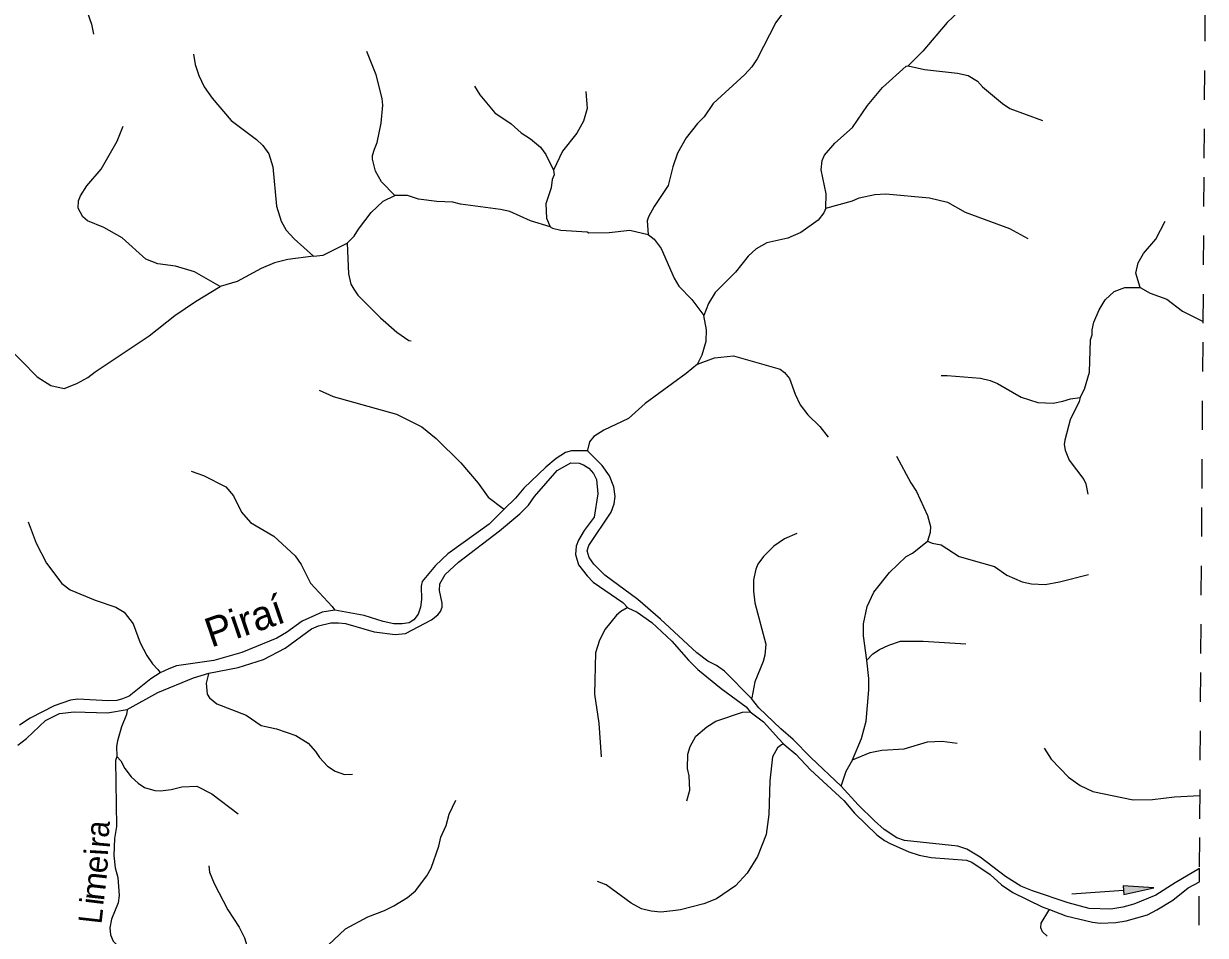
# Model space of a CAD drawing. Extents: x 577 to 602.9, y 7483.8 to 7511.6.
# Drawn here: x 598.702 to 602.746, y 7490.719 to 7493.838 of the extents above; entities that cross this region are included whole.
import ezdxf
from ezdxf.enums import TextEntityAlignment as Align

# ---------------------------------------------------------------- set-up
doc = ezdxf.new("R2010")
doc.units = 0
doc.header["$LTSCALE"] = 0.032
doc.linetypes.add('SHORT_DASHED', pattern=[2.7, 1.5, -1.2])
for name, color, linetype, lineweight in [('10', 7, 'Continuous', 25), ('2', 7, 'Continuous', 25), ('53', 7, 'SHORT_DASHED', 13), ('7', 7, 'Continuous', 25)]:
    doc.layers.add(name, color=color, linetype=linetype, lineweight=lineweight)
doc.layers.add('61', color=7, linetype='Continuous')

msp = doc.modelspace()

# ---------------------------------------------------------------- hatches: boundary and pattern name
at = {"layer": '10'}
msp.add_hatch(color=256, dxfattribs=at).paths.add_polyline_path([(602.5698, 7490.8814), (602.4646, 7490.8885), (602.4667, 7490.8591)])

# ---------------------------------------------------------------- linework, layer by layer
msp.add_line((602.2884, 7490.8609), (602.4656, 7490.8738), dxfattribs=at)
msp.add_lwpolyline([(602.5698, 7490.8814), (602.4646, 7490.8885), (602.4667, 7490.8591)], close=True, dxfattribs=at)
at = {"layer": '2'}
for points in [[(602.7256, 7490.9476), (602.6421, 7490.8991), (602.5757, 7490.8562), (602.5015, 7490.826), (602.4633, 7490.8152), (602.4224, 7490.8092), (602.3479, 7490.8105), (602.2758, 7490.83), (602.1544, 7490.8709), (602.1142, 7490.8877), (602.0615, 7490.9206), (601.975, 7490.9871), (601.9294, 7491.0139), (601.8986, 7491.024), (601.7165, 7491.0441), (601.6904, 7491.0528), (601.6468, 7491.0817), (601.6139, 7491.1105), (601.558, 7491.1655), (601.4994, 7491.2294), (601.3953, 7491.3279), (601.335, 7491.3897), (601.2934, 7491.4252), (601.2183, 7491.4977), (601.1931, 7491.5299), (601.1006, 7491.6231), (601.0731, 7491.6426), (601.043, 7491.6566), (601.0058, 7491.6855), (600.8814, 7491.8009), (600.8037, 7491.8681), (600.6912, 7491.9512), (600.6537, 7491.9887), (600.6369, 7492.0115), (600.6309, 7492.0344), (600.6356, 7492.0525), (600.713, 7492.1666), (600.723, 7492.1954), (600.7264, 7492.2209), (600.7217, 7492.2538), (600.7063, 7492.2907), (600.6821, 7492.3269), (600.6314, 7492.3767), (600.5768, 7492.3766), (600.556, 7492.3712), (600.5239, 7492.3504), (600.4886, 7492.3209), (600.4135, 7492.2485), (600.3847, 7492.2149), (600.3464, 7492.1768), (600.2954, 7492.126), (600.1536, 7492.0239), (600.1113, 7491.9843), (600.0654, 7491.9293), (600.062, 7491.9132), (600.0634, 7491.8683), (600.06, 7491.8421), (600.052, 7491.8179), (600.0379, 7491.7985), (600.0211, 7491.7884), (599.9977, 7491.7844), (599.9691, 7491.7844), (599.9329, 7491.7924), (599.8679, 7491.8139), (599.7667, 7491.8312), (599.7237, 7491.8246), (599.6556, 7491.7938), (599.6019, 7491.7549), (599.5684, 7491.7361)], [(598.6822, 7491.3694), (598.7123, 7491.3922), (598.7767, 7491.4546), (598.8253, 7491.4781), (598.8756, 7491.4841), (598.9896, 7491.4801), (599.0563, 7491.4915), (599.1613, 7491.5498), (599.2834, 7491.6001), (599.3354, 7491.6162), (599.436, 7491.636), (599.5225, 7491.6628), (599.5969, 7491.7017), (599.6871, 7491.7682), (599.7113, 7491.7776), (599.7529, 7491.7883), (599.7797, 7491.7883), (599.8032, 7491.7856), (599.9021, 7491.7575), (599.9738, 7491.7487), (600.0094, 7491.7514), (600.0982, 7491.7984), (600.1197, 7491.8159), (600.1284, 7491.8273), (600.1338, 7491.8414), (600.1338, 7491.8561), (600.1257, 7491.8991), (600.1264, 7491.9219), (600.1445, 7491.9534), (600.1904, 7491.9957), (600.3309, 7492.1031), (600.4003, 7492.1615), (600.4298, 7492.1903), (600.4506, 7492.2205), (600.5277, 7492.3098), (600.574, 7492.3352), (600.6035, 7492.3346), (600.6183, 7492.3292), (600.6364, 7492.3178), (600.6525, 7492.299), (600.6625, 7492.2789), (600.6669, 7492.2299), (600.6541, 7492.15), (600.6202, 7492.1044), (600.6008, 7492.0715), (600.5927, 7492.0507), (600.5907, 7492.0225), (600.6004, 7491.9863), (600.6299, 7491.9494), (600.6514, 7491.9279), (600.752, 7491.8574), (600.7698, 7491.84), (600.8018, 7491.8245), (600.8521, 7491.7889), (600.9198, 7491.7252), (600.9772, 7491.6601), (601.0094, 7491.6285), (601.0885, 7491.5641), (601.1747, 7491.501), (601.1877, 7491.484), (601.2337, 7491.4494)], [(599.5684, 7491.7361), (599.4494, 7491.6871), (599.3535, 7491.6589), (599.2257, 7491.6415), (599.1996, 7491.6308), (599.169, 7491.617), (599.1379, 7491.5965), (599.0631, 7491.5375), (599.0403, 7491.5281), (599.0208, 7491.5227), (598.992, 7491.522), (598.8874, 7491.5267), (598.8625, 7491.5241), (598.8066, 7491.5046), (598.7241, 7491.4617), (598.6879, 7491.4382)], [(601.2337, 7491.4494), (601.2867, 7491.3917), (601.3023, 7491.3742), (601.3115, 7491.3662), (601.3445, 7491.3385), (601.3948, 7491.2849), (601.5085, 7491.1809), (601.5447, 7491.1373), (601.6211, 7491.0635), (601.6473, 7491.0433), (601.6674, 7491.0333), (601.7307, 7491.0044), (601.767, 7490.993), (601.8079, 7490.9856), (601.9286, 7490.9762), (601.9463, 7490.9695), (602.0094, 7490.9279), (602.0482, 7490.8924), (602.0865, 7490.8662), (602.1871, 7490.8166), (602.2119, 7490.8072), (602.2685, 7490.7857), (602.359, 7490.7643), (602.3859, 7490.7609), (602.4388, 7490.7629), (602.4751, 7490.7683), (602.5482, 7490.7891), (602.5794, 7490.8065), (602.6342, 7490.84), (602.6865, 7490.8817), (602.7253, 7490.9021), (602.7256, 7490.9476)]]:
    msp.add_lwpolyline(points, dxfattribs=at)
at = {"layer": '53'}
msp.add_lwpolyline([(602.6772, 7483.7754), (602.681, 7484.3402), (602.6848, 7484.9051), (602.6886, 7485.4699), (602.6924, 7486.0347), (602.6962, 7486.5996), (602.7, 7487.1644), (602.7038, 7487.7293), (602.7076, 7488.2941), (602.7115, 7488.859), (602.7153, 7489.4238), (602.7191, 7489.9887), (602.7229, 7490.5535), (602.7267, 7491.1183), (602.7305, 7491.6832), (602.7343, 7492.248), (602.7381, 7492.8129), (602.7419, 7493.3777), (602.7457, 7493.9426)], dxfattribs=at)
at = {"layer": '7'}
for points in [[(598.6134, 7494.7105), (598.6142, 7494.6974), (598.6248, 7494.6704), (598.637, 7494.6173), (598.6395, 7494.5511), (598.6362, 7494.4734), (598.6469, 7494.4146), (598.6771, 7494.3516), (598.6828, 7494.3271), (598.6967, 7494.296), (598.7172, 7494.2691), (598.7384, 7494.2323), (598.7515, 7494.1612), (598.7646, 7494.1268), (598.8062, 7494.0655), (598.8152, 7494.0287), (598.8267, 7494.0001), (598.8463, 7493.9715), (598.8864, 7493.9298), (598.9191, 7493.8783), (598.9346, 7493.8367), (598.9411, 7493.8021)], [(602.1002, 7494.3532), (602.1274, 7494.3067), (602.1372, 7494.2781), (602.1421, 7494.2118), (602.1347, 7494.1881), (602.1045, 7494.1514), (602.0227, 7494.0925), (601.9933, 7494.0345), (601.9647, 7493.992), (601.9541, 7493.9437), (601.9402, 7493.9151), (601.8625, 7493.8416), (601.7792, 7493.7435), (601.7285, 7493.6936)], [(601.3754, 7493.9634), (601.3688, 7493.9519), (601.3247, 7493.9078), (601.2756, 7493.8424), (601.2119, 7493.7173), (601.1939, 7493.6903), (601.1702, 7493.6642), (601.0615, 7493.5645), (601.0304, 7493.5187), (601.0075, 7493.4966), (600.9691, 7493.4476), (600.9397, 7493.3944), (600.9233, 7493.3478), (600.9078, 7493.2841), (600.8596, 7493.213), (600.84, 7493.177), (600.8359, 7493.1639), (600.8393, 7493.1168)], [(599.2833, 7493.734), (599.2893, 7493.6977), (599.3016, 7493.6609), (599.3204, 7493.6217), (599.3474, 7493.5833), (599.4128, 7493.5072), (599.4986, 7493.4418), (599.5207, 7493.4214), (599.5411, 7493.3928), (599.555, 7493.3478), (599.5673, 7493.2138), (599.5836, 7493.1623), (599.6008, 7493.132), (599.6277, 7493.1018), (599.694, 7493.043)], [(599.9719, 7493.2506), (599.9269, 7493.2972), (599.9057, 7493.3339), (599.8959, 7493.374), (599.8959, 7493.3871), (599.9032, 7493.4083), (599.9114, 7493.4312), (599.9261, 7493.4974), (599.931, 7493.5587), (599.9285, 7493.5816), (599.9089, 7493.6634), (599.8761, 7493.7422)], [(601.4473, 7493.2064), (601.4481, 7493.2563), (601.4309, 7493.338), (601.4342, 7493.3699), (601.4424, 7493.3879), (601.4784, 7493.4288), (601.5388, 7493.4827), (601.5895, 7493.5579), (601.641, 7493.62), (601.7219, 7493.692), (601.7285, 7493.6936)], [(601.7285, 7493.6936), (601.7849, 7493.6813), (601.8977, 7493.6691), (601.9336, 7493.6609), (601.9655, 7493.6413), (601.9827, 7493.6217), (602.0513, 7493.5643), (602.0767, 7493.5476), (602.1887, 7493.5065)], [(600.2453, 7493.6236), (600.2629, 7493.5939), (600.3144, 7493.5334), (600.3708, 7493.495), (600.4043, 7493.4647), (600.4362, 7493.4443), (600.4705, 7493.4149), (600.4885, 7493.3904), (600.5154, 7493.3364)], [(600.6258, 7493.6061), (600.6299, 7493.5481), (600.6184, 7493.504), (600.5947, 7493.4639), (600.5465, 7493.4018), (600.5154, 7493.3364)], [(599.3751, 7492.9384), (599.2869, 7492.989), (599.2215, 7493.0078), (599.161, 7493.0168), (599.1201, 7493.0323), (599.0392, 7493.1051), (598.9771, 7493.141), (598.9207, 7493.1639), (598.9043, 7493.177), (598.8888, 7493.2073), (598.8904, 7493.2318), (598.897, 7493.2489), (598.9182, 7493.2833), (598.9681, 7493.3405), (599.022, 7493.4361), (599.0433, 7493.4876)], [(600.5154, 7493.3364), (600.5171, 7493.3209), (600.5105, 7493.3053), (600.5073, 7493.2759), (600.4893, 7493.2211), (600.4909, 7493.1729), (600.504, 7493.1427)], [(599.8092, 7493.0871), (599.8329, 7493.1108), (599.8476, 7493.1353), (599.8918, 7493.1925), (599.9326, 7493.231), (599.9719, 7493.2506)], [(600.504, 7493.1427), (600.4362, 7493.1631), (600.3659, 7493.195), (600.334, 7493.2023), (600.1975, 7493.2203), (600.1713, 7493.2269), (600.1166, 7493.2293), (600.0528, 7493.2375), (600.016, 7493.2498), (599.9719, 7493.2506)], [(601.4473, 7493.2064), (601.538, 7493.2318), (601.5609, 7493.2416), (601.6149, 7493.2538), (601.6525, 7493.2563), (601.802, 7493.2424), (601.8634, 7493.2277), (601.9238, 7493.1934), (602.0751, 7493.137), (602.1378, 7493.1025)], [(601.4473, 7493.2064), (601.4408, 7493.1909), (601.4211, 7493.1656), (601.3615, 7493.1231), (601.3173, 7493.1043), (601.2454, 7493.0887), (601.2086, 7493.0675), (601.1816, 7493.0421), (601.1383, 7492.9874), (601.068, 7492.9187), (601.0459, 7492.8811), (601.0298, 7492.8394)], [(602.523, 7492.9351), (602.5083, 7492.9841), (602.5156, 7493.0201), (602.5344, 7493.0519), (602.5761, 7493.101), (602.6079, 7493.1627)], [(600.504, 7493.1427), (600.5122, 7493.1378), (600.5408, 7493.132), (600.6299, 7493.1255), (600.6356, 7493.1222), (600.7059, 7493.1239), (600.7762, 7493.1312), (600.8393, 7493.1168)], [(599.694, 7493.043), (599.7275, 7493.0462), (599.8092, 7493.0871)], [(599.8092, 7493.0871), (599.8141, 7492.9825), (599.8223, 7492.9473), (599.8321, 7492.9293), (599.846, 7492.9097), (599.9236, 7492.8321), (599.9792, 7492.783), (600.0201, 7492.7536), (600.0283, 7492.7528)], [(600.8393, 7493.1168), (600.8596, 7493.1002), (600.8833, 7493.0691), (600.9282, 7492.9669), (600.9446, 7492.94), (600.9887, 7492.8942), (601.0298, 7492.8394)], [(599.694, 7493.043), (599.6065, 7493.0315), (599.5607, 7493.0192), (599.5149, 7493.0004), (599.4324, 7492.9563), (599.3751, 7492.9384)], [(598.4102, 7492.9766), (598.4589, 7492.9367), (598.5153, 7492.8402), (598.5471, 7492.8043), (598.5733, 7492.783), (598.6411, 7492.7389), (598.7482, 7492.6293), (598.7948, 7492.5999), (598.8406, 7492.5901), (598.8847, 7492.6065), (598.9223, 7492.6277), (598.9468, 7492.6473), (599.1316, 7492.7699), (599.2199, 7492.8394), (599.2902, 7492.8876), (599.3751, 7492.9384)], [(602.317, 7492.559), (602.3317, 7492.5877), (602.3497, 7492.6457), (602.353, 7492.756), (602.3579, 7492.774), (602.3579, 7492.7904), (602.3644, 7492.8173), (602.3824, 7492.859), (602.4028, 7492.8934), (602.4331, 7492.922), (602.4699, 7492.9359), (602.523, 7492.9351)], [(602.523, 7492.9351), (602.5573, 7492.9163), (602.6137, 7492.8958), (602.6677, 7492.8549), (602.7381, 7492.819)], [(601.0075, 7492.6735), (601.0239, 7492.7045), (601.0378, 7492.752), (601.0386, 7492.7904), (601.0298, 7492.8394)], [(601.0075, 7492.6735), (601.0656, 7492.6947), (601.131, 7492.7013), (601.2903, 7492.6555), (601.3059, 7492.6441), (601.323, 7492.6244), (601.3418, 7492.5705), (601.359, 7492.5345), (601.3852, 7492.5002), (601.4269, 7492.4601), (601.4548, 7492.4236)], [(601.0075, 7492.6735), (600.9691, 7492.6408), (600.8293, 7492.5386), (600.7721, 7492.4871), (600.6879, 7492.4479), (600.6536, 7492.4258), (600.6389, 7492.407), (600.6319, 7492.3787), (600.6314, 7492.3767)], [(601.8417, 7492.6344), (601.8625, 7492.6342), (601.9762, 7492.6253), (602.0097, 7492.6171), (602.035, 7492.6065), (602.1151, 7492.5607), (602.1723, 7492.5419), (602.2246, 7492.5402), (602.2582, 7492.546), (602.2843, 7492.555), (602.317, 7492.559)], [(599.7135, 7492.5843), (599.761, 7492.5623), (599.9776, 7492.5018), (600.0651, 7492.4593), (600.1133, 7492.4193), (600.1983, 7492.3351), (600.2571, 7492.2664), (600.2915, 7492.2182), (600.3428, 7492.1795), (600.3444, 7492.1783), (600.3464, 7492.1768)], [(602.317, 7492.559), (602.3137, 7492.5452), (602.2835, 7492.483), (602.2647, 7492.4127), (602.2631, 7492.3988), (602.2663, 7492.3784), (602.2802, 7492.3449), (602.3293, 7492.2787), (602.3366, 7492.264), (602.344, 7492.2281)], [(601.6884, 7492.3586), (601.7375, 7492.2672), (601.7571, 7492.2378), (601.7955, 7492.1552), (601.8053, 7492.1176), (601.8045, 7492.0972), (601.7955, 7492.0678)], [(599.2757, 7492.307), (599.3179, 7492.2926), (599.394, 7492.2533), (599.4201, 7492.2223), (599.4479, 7492.1667), (599.479, 7492.1315), (599.5583, 7492.085), (599.631, 7492.0179), (599.6514, 7491.9877), (599.6841, 7491.9239), (599.7577, 7491.8446), (599.7654, 7491.8332), (599.7667, 7491.8312)], [(598.718, 7492.1332), (598.7449, 7492.0604), (598.7809, 7491.9918), (598.8324, 7491.9231), (598.861, 7491.901), (598.9468, 7491.8659), (599.018, 7491.8414), (599.0466, 7491.8242), (599.0768, 7491.785), (599.1013, 7491.7204), (599.1242, 7491.6762), (599.143, 7491.6476), (599.1618, 7491.6288), (599.1678, 7491.619), (599.169, 7491.617)], [(601.3483, 7492.0934), (601.3059, 7492.0751), (601.2691, 7492.0506), (601.2339, 7492.0155), (601.2143, 7491.9893), (601.207, 7491.9721), (601.1996, 7491.9354), (601.1996, 7491.8961), (601.2045, 7491.8569), (601.2413, 7491.7155), (601.2389, 7491.6771), (601.2331, 7491.6558), (601.2037, 7491.5863), (601.1935, 7491.5319), (601.1931, 7491.5299)], [(601.5879, 7491.6607), (601.5764, 7491.7433), (601.5764, 7491.785), (601.5887, 7491.8446), (601.6116, 7491.8929), (601.6647, 7491.9607), (601.7219, 7492.0155), (601.7432, 7492.0261), (601.7768, 7492.0529), (601.7955, 7492.0678)], [(601.7955, 7492.0678), (601.811, 7492.0604), (601.8421, 7492.0555), (601.9034, 7492.0147), (601.9802, 7491.9934), (602.0244, 7491.9811), (602.0669, 7491.9517), (602.1192, 7491.9288), (602.1511, 7491.9215), (602.1977, 7491.9198), (602.2467, 7491.928), (602.346, 7491.9535)], [(600.7698, 7491.84), (600.7678, 7491.839), (600.7451, 7491.8275), (600.7304, 7491.8144), (600.692, 7491.767), (600.6724, 7491.7294), (600.6593, 7491.6861), (600.656, 7491.5446), (600.6708, 7491.4449), (600.6778, 7491.3301)], [(601.5879, 7491.6607), (601.6075, 7491.682), (601.6312, 7491.6975), (601.6631, 7491.7122), (601.7031, 7491.7253), (601.78, 7491.7253), (601.9258, 7491.716)], [(601.5388, 7491.3199), (601.5691, 7491.3926), (601.5846, 7491.4523), (601.5944, 7491.5594), (601.5944, 7491.5978), (601.5879, 7491.6607)], [(599.3354, 7491.6162), (599.3349, 7491.6142), (599.3269, 7491.5814), (599.3302, 7491.5446), (599.3384, 7491.5316), (599.3629, 7491.5111), (599.4634, 7491.4719), (599.5149, 7491.4376), (599.5673, 7491.4261), (599.6335, 7491.4032), (599.676, 7491.3771), (599.7013, 7491.3485), (599.7144, 7491.3272), (599.7422, 7491.2978), (599.7683, 7491.2814), (599.8002, 7491.2692), (599.8276, 7491.27)], [(599.0563, 7491.4915), (599.0561, 7491.4895), (599.0547, 7491.4752), (599.0376, 7491.4327), (599.0237, 7491.3844), (599.0204, 7491.3648), (599.0212, 7491.3305)], [(600.9718, 7491.1798), (600.9814, 7491.216), (600.9797, 7491.2651), (600.9732, 7491.2904), (600.9748, 7491.3387), (600.983, 7491.3656), (601.0026, 7491.4008), (601.0394, 7491.4327), (601.0705, 7491.4523), (601.162, 7491.4825), (601.1857, 7491.4839), (601.1877, 7491.484)], [(601.5388, 7491.3199), (601.5985, 7491.3452), (601.6386, 7491.3526), (601.7154, 7491.3575), (601.7955, 7491.3812), (601.8454, 7491.3836), (601.8965, 7491.3762)], [(601.3023, 7491.3742), (601.2957, 7491.3707), (601.2822, 7491.3607), (601.265, 7491.3297), (601.256, 7491.2479), (601.2519, 7491.1327), (601.2429, 7491.064), (601.2127, 7490.9888), (601.1775, 7490.9324), (601.1383, 7490.8891), (601.0729, 7490.8441), (601.0296, 7490.827), (600.9503, 7490.8065), (600.9241, 7490.8033), (600.8825, 7490.7984), (600.8489, 7490.8016), (600.8163, 7490.8098), (600.7811, 7490.8294), (600.6953, 7490.8924), (600.6654, 7490.9033)], [(602.1937, 7491.3598), (602.2181, 7491.3215), (602.2778, 7491.2602), (602.3178, 7491.2316), (602.3603, 7491.2111), (602.4985, 7491.1825), (602.5647, 7491.1834), (602.6399, 7491.1932), (602.7272, 7491.1971)], [(599.0212, 7491.3305), (599.0171, 7491.3174), (599.0196, 7491.091), (599.0131, 7491.0509), (599.0106, 7490.9929), (599.0155, 7490.9504), (599.0245, 7490.9169), (599.0294, 7490.8556), (599.0253, 7490.8302), (599.0032, 7490.7746), (598.9975, 7490.7444), (599, 7490.7215), (599.0081, 7490.6994), (599.0359, 7490.6733), (599.0637, 7490.661)], [(599.0212, 7491.3305), (599.0351, 7491.3166), (599.049, 7491.2896), (599.0703, 7491.2618), (599.094, 7491.2398), (599.116, 7491.225), (599.1512, 7491.2152), (599.1708, 7491.2136), (599.2068, 7491.2177), (599.2436, 7491.2275), (599.2951, 7491.2291), (599.3457, 7491.2038), (599.4368, 7491.1353)], [(601.5388, 7491.3199), (601.516, 7491.2798), (601.5001, 7491.2314), (601.4994, 7491.2294)], [(599.6833, 7490.6185), (599.7438, 7490.6856), (599.8035, 7490.7411), (599.8803, 7490.7828), (599.9375, 7490.8041), (599.9686, 7490.8196), (600.0152, 7490.849), (600.043, 7490.8719), (600.0822, 7490.9226), (600.0969, 7490.9488), (600.1231, 7491.0248), (600.1296, 7491.055), (600.1476, 7491.0951), (600.1582, 7491.1335), (600.1815, 7491.1819)], [(599.3357, 7490.9565), (599.3384, 7490.9349), (599.3547, 7490.8964), (599.4005, 7490.8065), (599.4397, 7490.7477), (599.4577, 7490.7109), (599.4659, 7490.6839), (599.47, 7490.6651), (599.47, 7490.6275), (599.4545, 7490.5989), (599.4321, 7490.577)], [(602.2042, 7490.7166), (602.1879, 7490.7313), (602.183, 7490.7444), (602.1838, 7490.7608), (602.2103, 7490.8045), (602.2107, 7490.8052), (602.2119, 7490.8072)]]:
    msp.add_lwpolyline(points, dxfattribs=at)

# ---------------------------------------------------------------- texts
at = {"layer": '61'}
for s, height, rotation, p in [('Piraí', 0.1, 18.888, (599.4739, 7491.7476)), ('r', 0.08, 84.925, (598.9984, 7491.0336)), ('i', 0.08, 86.486, (598.991, 7491.0023)), ('e', 0.08, 83.511, (598.9894, 7490.9581)), ('i', 0.08, 82.927, (598.9756, 7490.8312))]:
    msp.add_text(s, height=height, rotation=rotation, dxfattribs=at).set_placement(p, align=Align.CENTER)
for s, rotation, width, p in [('a', 84.925, 0.95, (598.995, 7491.0797)), ('m', 83.511, 1.1, (598.9826, 7490.8834)), ('L', 83.511, 0.9, (598.9715, 7490.7826))]:
    msp.add_text(s, height=0.08, rotation=rotation, dxfattribs=dict(at, width=width)).set_placement(p, align=Align.CENTER)

doc.saveas('drawing.dxf')
